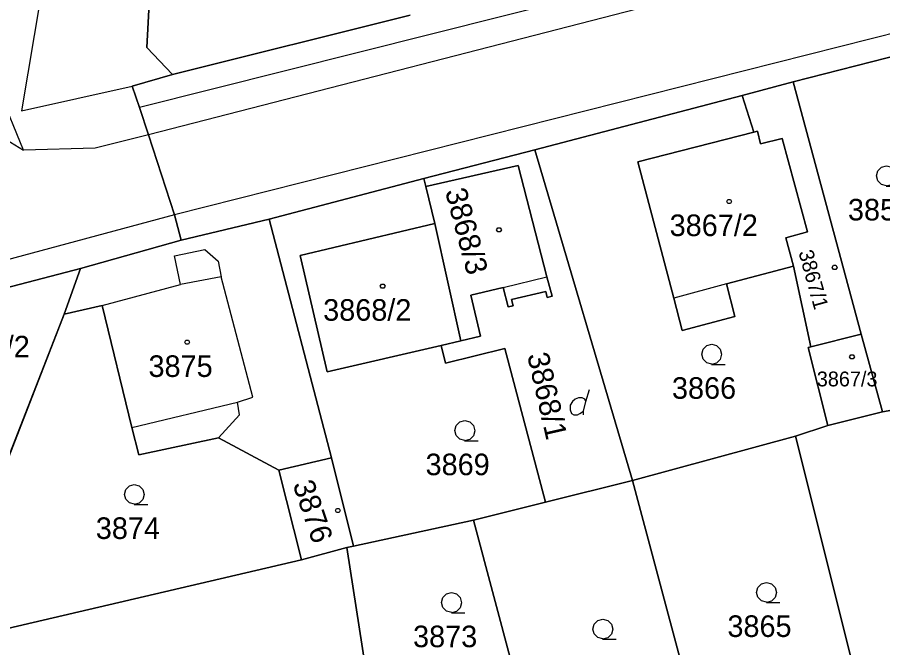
# Model space of a CAD drawing. Extents: x -263587 to -261993, y -1238795 to -1236748.
# Drawn here: x -262817.7 to -262753.5, y -1238113.2 to -1238066.5 of the extents above; entities that cross this region are included whole.
import ezdxf

# ---------------------------------------------------------------- set-up
doc = ezdxf.new("R2010")
doc.units = 0
doc.layers.add('Vrstva 1', color=7, linetype='Continuous')

msp = doc.modelspace()

# ---------------------------------------------------------------- linework, layer by layer
at = {"layer": 'Vrstva 1'}
for p, q in [((-262811.98, -1238040.92), (-262817.37, -1238073.41)), ((-262808.07, -1238068.71), (-262807.1, -1238048.99)), ((-262807.1, -1238048.99), (-262808.07, -1238068.71)), ((-262720.41, -1238052.64), (-262807.94, -1238075.17)), ((-262744.14, -1238056.94), (-262808.62, -1238073.15)), ((-262723.17, -1238060.18), (-262806.03, -1238081.11)), ((-262788.52, -1238066.29), (-262806.18, -1238070.7)), ((-262806.18, -1238070.7), (-262788.52, -1238066.29)), ((-262760.11, -1238071.24), (-262742.12, -1238066.63)), ((-262742.12, -1238066.63), (-262760.11, -1238071.24)), ((-262806.18, -1238070.7), (-262808.07, -1238068.71)), ((-262808.07, -1238068.71), (-262806.18, -1238070.7)), ((-262809.16, -1238071.56), (-262806.18, -1238070.7)), ((-262806.18, -1238070.7), (-262809.16, -1238071.56)), ((-262760.11, -1238071.24), (-262763.9, -1238072.25)), ((-262763.9, -1238072.25), (-262760.11, -1238071.24)), ((-262755.06, -1238089.97), (-262760.11, -1238071.24)), ((-262760.11, -1238071.24), (-262755.06, -1238089.97)), ((-262817.23, -1238076.32), (-262819, -1238072.01)), ((-262817.37, -1238073.41), (-262809.16, -1238071.56)), ((-262808.62, -1238073.15), (-262809.16, -1238071.56)), ((-262809.16, -1238071.56), (-262808.62, -1238073.15)), ((-262763.9, -1238072.25), (-262779.27, -1238076.3)), ((-262779.27, -1238076.3), (-262763.9, -1238072.25)), ((-262763.9, -1238072.25), (-262763.02, -1238074.97)), ((-262763.02, -1238074.97), (-262763.9, -1238072.25)), ((-262807.94, -1238075.17), (-262808.62, -1238073.15)), ((-262808.62, -1238073.15), (-262807.94, -1238075.17)), ((-262820.21, -1238074.5), (-262817.23, -1238076.32)), ((-262807.94, -1238075.17), (-262811.9, -1238076.18)), ((-262806.03, -1238081.11), (-262807.94, -1238075.17)), ((-262807.94, -1238075.17), (-262806.03, -1238081.11)), ((-262763.02, -1238074.97), (-262771.65, -1238077.19)), ((-262771.65, -1238077.19), (-262763.02, -1238074.97)), ((-262762.75, -1238074.9), (-262763.02, -1238074.97)), ((-262763.02, -1238074.97), (-262762.75, -1238074.9)), ((-262762.53, -1238075.85), (-262762.75, -1238074.9)), ((-262762.75, -1238074.9), (-262762.53, -1238075.85)), ((-262760.92, -1238075.44), (-262762.53, -1238075.85)), ((-262762.53, -1238075.85), (-262760.92, -1238075.44)), ((-262759.04, -1238082.38), (-262760.92, -1238075.44)), ((-262760.92, -1238075.44), (-262759.04, -1238082.38)), ((-262811.9, -1238076.18), (-262817.23, -1238076.32)), ((-262779.27, -1238076.3), (-262787.53, -1238078.41)), ((-262787.53, -1238078.41), (-262779.27, -1238076.3)), ((-262772.04, -1238100.83), (-262779.27, -1238076.3)), ((-262779.27, -1238076.3), (-262772.04, -1238100.83)), ((-262787.37, -1238079.02), (-262780.52, -1238077.46)), ((-262780.52, -1238077.46), (-262787.37, -1238079.02)), ((-262780.52, -1238077.46), (-262778.38, -1238085.71)), ((-262778.38, -1238085.71), (-262780.52, -1238077.46)), ((-262771.65, -1238077.19), (-262768.97, -1238087.3)), ((-262768.97, -1238087.3), (-262771.65, -1238077.19)), ((-262798.99, -1238081.44), (-262787.53, -1238078.41)), ((-262787.53, -1238078.41), (-262798.99, -1238081.44)), ((-262787.53, -1238078.41), (-262787.37, -1238079.02)), ((-262787.37, -1238079.02), (-262787.53, -1238078.41)), ((-262787.37, -1238079.02), (-262786.71, -1238081.75)), ((-262786.71, -1238081.75), (-262787.37, -1238079.02)), ((-262806.03, -1238081.11), (-262822.57, -1238085.57)), ((-262805.52, -1238082.99), (-262806.03, -1238081.11)), ((-262806.03, -1238081.11), (-262805.52, -1238082.99)), ((-262805.52, -1238082.99), (-262798.99, -1238081.44)), ((-262798.99, -1238081.44), (-262805.52, -1238082.99)), ((-262794.38, -1238099.15), (-262798.99, -1238081.44)), ((-262798.99, -1238081.44), (-262794.38, -1238099.15)), ((-262786.71, -1238081.75), (-262796.69, -1238084.13)), ((-262796.69, -1238084.13), (-262786.71, -1238081.75)), ((-262784.77, -1238090.46), (-262786.71, -1238081.75)), ((-262786.71, -1238081.75), (-262784.77, -1238090.46)), ((-262760.65, -1238082.81), (-262759.04, -1238082.38)), ((-262759.04, -1238082.38), (-262760.65, -1238082.81)), ((-262760.09, -1238084.92), (-262760.65, -1238082.81)), ((-262760.65, -1238082.81), (-262760.09, -1238084.92)), ((-262812.99, -1238085.1), (-262805.52, -1238082.99)), ((-262805.52, -1238082.99), (-262812.99, -1238085.1)), ((-262806.03, -1238084.16), (-262803.78, -1238083.69)), ((-262805.57, -1238086.28), (-262806.03, -1238084.16)), ((-262803.78, -1238083.69), (-262802.79, -1238084.54)), ((-262796.69, -1238084.13), (-262794.7, -1238092.77)), ((-262794.7, -1238092.77), (-262796.69, -1238084.13)), ((-262802.79, -1238084.54), (-262802.56, -1238085.71)), ((-262822.57, -1238087.59), (-262812.99, -1238085.1)), ((-262812.99, -1238085.1), (-262822.57, -1238087.59)), ((-262814.21, -1238088.49), (-262812.99, -1238085.1)), ((-262812.99, -1238085.1), (-262814.21, -1238088.49)), ((-262765.07, -1238086.24), (-262760.09, -1238084.92)), ((-262760.09, -1238084.92), (-262765.07, -1238086.24)), ((-262760.09, -1238084.92), (-262758.8, -1238090.91)), ((-262758.8, -1238090.91), (-262760.09, -1238084.92)), ((-262802.56, -1238085.71), (-262805.57, -1238086.28)), ((-262800.21, -1238094.64), (-262802.56, -1238085.71)), ((-262781.62, -1238086.5), (-262778.38, -1238085.71)), ((-262778.38, -1238085.71), (-262778, -1238087.16)), ((-262778, -1238087.16), (-262778.38, -1238085.71)), ((-262811.39, -1238087.83), (-262805.57, -1238086.28)), ((-262781.62, -1238086.5), (-262784.02, -1238087.08)), ((-262784.02, -1238087.08), (-262781.62, -1238086.5)), ((-262781.26, -1238087.95), (-262781.62, -1238086.5)), ((-262781.62, -1238086.5), (-262781.26, -1238087.95)), ((-262778.47, -1238086.79), (-262781.01, -1238087.4)), ((-262781.01, -1238087.4), (-262778.47, -1238086.79)), ((-262778.36, -1238087.25), (-262778.47, -1238086.79)), ((-262778.47, -1238086.79), (-262778.36, -1238087.25)), ((-262765.07, -1238086.24), (-262768.97, -1238087.3)), ((-262764.43, -1238088.66), (-262765.07, -1238086.24)), ((-262765.07, -1238086.24), (-262764.43, -1238088.66)), ((-262784.02, -1238087.08), (-262783.31, -1238090.12)), ((-262783.31, -1238090.12), (-262784.02, -1238087.08)), ((-262781.01, -1238087.4), (-262780.9, -1238087.86)), ((-262780.9, -1238087.86), (-262781.01, -1238087.4)), ((-262778, -1238087.16), (-262778.36, -1238087.25)), ((-262778.36, -1238087.25), (-262778, -1238087.16)), ((-262768.97, -1238087.3), (-262768.34, -1238089.69)), ((-262768.34, -1238089.69), (-262768.97, -1238087.3)), ((-262814.21, -1238088.49), (-262811.39, -1238087.83)), ((-262811.39, -1238087.83), (-262814.21, -1238088.49)), ((-262811.39, -1238087.83), (-262809.18, -1238096.9)), ((-262809.18, -1238096.9), (-262811.39, -1238087.83)), ((-262780.9, -1238087.86), (-262781.26, -1238087.95)), ((-262781.26, -1238087.95), (-262780.9, -1238087.86)), ((-262823.82, -1238113.06), (-262814.21, -1238088.49)), ((-262814.21, -1238088.49), (-262823.82, -1238113.06)), ((-262768.34, -1238089.69), (-262764.43, -1238088.66)), ((-262764.43, -1238088.66), (-262768.34, -1238089.69)), ((-262758.8, -1238090.91), (-262755.06, -1238089.97)), ((-262755.06, -1238089.97), (-262758.8, -1238090.91)), ((-262753.49, -1238095.72), (-262755.06, -1238089.97)), ((-262755.06, -1238089.97), (-262753.49, -1238095.72)), ((-262784.77, -1238090.46), (-262786.23, -1238090.8)), ((-262786.23, -1238090.8), (-262784.77, -1238090.46)), ((-262783.31, -1238090.12), (-262784.77, -1238090.46)), ((-262784.77, -1238090.46), (-262783.31, -1238090.12)), ((-262794.7, -1238092.77), (-262786.23, -1238090.8)), ((-262786.23, -1238090.8), (-262794.7, -1238092.77)), ((-262786.23, -1238090.8), (-262785.91, -1238092.13)), ((-262785.91, -1238092.13), (-262786.23, -1238090.8)), ((-262785.91, -1238092.13), (-262781.52, -1238091.04)), ((-262781.52, -1238091.04), (-262785.91, -1238092.13)), ((-262781.52, -1238091.04), (-262778.5, -1238102.44)), ((-262778.5, -1238102.44), (-262781.52, -1238091.04)), ((-262758.99, -1238090.96), (-262758.8, -1238090.91)), ((-262758.8, -1238090.91), (-262758.99, -1238090.96)), ((-262757.53, -1238096.74), (-262758.99, -1238090.96)), ((-262758.99, -1238090.96), (-262757.53, -1238096.74)), ((-262775.49, -1238094.96), (-262775.22, -1238094.06)), ((-262809.18, -1238096.9), (-262801.34, -1238095.02)), ((-262801.34, -1238095.02), (-262800.21, -1238094.64)), ((-262801.2, -1238095.96), (-262801.34, -1238095.02)), ((-262753.49, -1238095.72), (-262748.63, -1238094.83)), ((-262748.63, -1238094.83), (-262753.49, -1238095.72)), ((-262757.53, -1238096.74), (-262753.49, -1238095.72)), ((-262753.49, -1238095.72), (-262757.53, -1238096.74)), ((-262802.75, -1238097.65), (-262801.2, -1238095.96)), ((-262809.18, -1238096.9), (-262808.67, -1238098.92)), ((-262808.67, -1238098.92), (-262809.18, -1238096.9)), ((-262759.95, -1238097.54), (-262757.53, -1238096.74)), ((-262757.53, -1238096.74), (-262759.95, -1238097.54)), ((-262808.67, -1238098.92), (-262802.75, -1238097.65)), ((-262802.75, -1238097.65), (-262808.67, -1238098.92)), ((-262802.75, -1238097.65), (-262798.28, -1238100.05)), ((-262798.28, -1238100.05), (-262802.75, -1238097.65)), ((-262772.04, -1238100.83), (-262759.95, -1238097.54)), ((-262759.95, -1238097.54), (-262772.04, -1238100.83)), ((-262759.95, -1238097.54), (-262754.98, -1238117.37)), ((-262754.98, -1238117.37), (-262759.95, -1238097.54)), ((-262798.28, -1238100.05), (-262794.38, -1238099.15)), ((-262794.38, -1238099.15), (-262798.28, -1238100.05)), ((-262794.38, -1238099.15), (-262792.74, -1238105.69)), ((-262792.74, -1238105.69), (-262794.38, -1238099.15)), ((-262796.59, -1238106.72), (-262798.28, -1238100.05)), ((-262798.28, -1238100.05), (-262796.59, -1238106.72)), ((-262778.5, -1238102.44), (-262772.04, -1238100.83)), ((-262772.04, -1238100.83), (-262778.5, -1238102.44)), ((-262772.04, -1238100.83), (-262766.77, -1238120.47)), ((-262766.77, -1238120.47), (-262772.04, -1238100.83)), ((-262778.5, -1238102.44), (-262783.84, -1238103.77)), ((-262783.84, -1238103.77), (-262778.5, -1238102.44)), ((-262783.84, -1238103.77), (-262792.74, -1238105.69)), ((-262792.74, -1238105.69), (-262783.84, -1238103.77)), ((-262780.3, -1238117.02), (-262783.84, -1238103.77)), ((-262783.84, -1238103.77), (-262780.3, -1238117.02)), ((-262793.22, -1238105.79), (-262796.59, -1238106.72)), ((-262796.59, -1238106.72), (-262793.22, -1238105.79)), ((-262792.74, -1238105.69), (-262793.22, -1238105.79)), ((-262793.22, -1238105.79), (-262792.74, -1238105.69)), ((-262793.22, -1238105.79), (-262790.89, -1238120.9)), ((-262790.89, -1238120.9), (-262793.22, -1238105.79)), ((-262796.59, -1238106.72), (-262823.82, -1238113.06)), ((-262823.82, -1238113.06), (-262796.59, -1238106.72))]:
    msp.add_line(p, q, dxfattribs=at)
for points in [[(-262753.18, -1238078.96), (-262753.56, -1238078.86), (-262753.83, -1238078.59), (-262753.93, -1238078.22), (-262753.83, -1238077.85), (-262753.56, -1238077.58), (-262753.19, -1238077.48), (-262752.82, -1238077.58), (-262752.55, -1238077.85), (-262752.45, -1238078.23), (-262752.55, -1238078.61), (-262752.82, -1238078.88), (-262753.2, -1238078.98), (-262752.2, -1238078.98)], [(-262766.15, -1238092.19), (-262766.53, -1238092.09), (-262766.8, -1238091.82), (-262766.9, -1238091.45), (-262766.8, -1238091.08), (-262766.53, -1238090.81), (-262766.16, -1238090.71), (-262765.79, -1238090.81), (-262765.52, -1238091.08), (-262765.42, -1238091.46), (-262765.52, -1238091.84), (-262765.79, -1238092.11), (-262766.17, -1238092.21), (-262765.17, -1238092.21)], [(-262775.67, -1238095.95), (-262775.67, -1238095.68), (-262775.49, -1238094.96), (-262775.58, -1238094.78), (-262775.76, -1238094.69), (-262776.03, -1238094.69), (-262776.3, -1238094.78), (-262776.48, -1238094.96), (-262776.66, -1238095.23), (-262776.66, -1238095.59), (-262776.57, -1238095.86), (-262776.39, -1238095.95), (-262776.12, -1238095.95), (-262775.94, -1238095.86), (-262775.67, -1238095.68)], [(-262784.47, -1238097.86), (-262784.85, -1238097.76), (-262785.12, -1238097.49), (-262785.22, -1238097.12), (-262785.12, -1238096.75), (-262784.85, -1238096.48), (-262784.48, -1238096.38), (-262784.11, -1238096.48), (-262783.84, -1238096.75), (-262783.74, -1238097.13), (-262783.84, -1238097.51), (-262784.11, -1238097.78), (-262784.49, -1238097.88), (-262783.49, -1238097.88)], [(-262808.99, -1238102.59), (-262809.37, -1238102.49), (-262809.64, -1238102.22), (-262809.74, -1238101.85), (-262809.64, -1238101.48), (-262809.37, -1238101.21), (-262809, -1238101.11), (-262808.63, -1238101.21), (-262808.36, -1238101.48), (-262808.26, -1238101.86), (-262808.36, -1238102.24), (-262808.63, -1238102.51), (-262809.01, -1238102.61), (-262808.01, -1238102.61)], [(-262762.08, -1238109.86), (-262762.46, -1238109.76), (-262762.73, -1238109.49), (-262762.83, -1238109.12), (-262762.73, -1238108.75), (-262762.46, -1238108.48), (-262762.09, -1238108.38), (-262761.72, -1238108.48), (-262761.45, -1238108.75), (-262761.35, -1238109.13), (-262761.45, -1238109.51), (-262761.72, -1238109.78), (-262762.1, -1238109.88), (-262761.1, -1238109.88)], [(-262785.45, -1238110.62), (-262785.83, -1238110.52), (-262786.1, -1238110.25), (-262786.2, -1238109.88), (-262786.1, -1238109.51), (-262785.83, -1238109.24), (-262785.46, -1238109.14), (-262785.09, -1238109.24), (-262784.82, -1238109.51), (-262784.72, -1238109.89), (-262784.82, -1238110.27), (-262785.09, -1238110.54), (-262785.47, -1238110.64), (-262784.47, -1238110.64)], [(-262774.23, -1238112.58), (-262774.61, -1238112.48), (-262774.88, -1238112.21), (-262774.98, -1238111.84), (-262774.88, -1238111.47), (-262774.61, -1238111.2), (-262774.24, -1238111.1), (-262773.87, -1238111.2), (-262773.6, -1238111.47), (-262773.5, -1238111.85), (-262773.6, -1238112.23), (-262773.87, -1238112.5), (-262774.25, -1238112.6), (-262773.25, -1238112.6)]]:
    msp.add_lwpolyline(points, dxfattribs=at)
for points in [[(-262764.77, -1238079.97), (-262764.68, -1238080.12), (-262764.77, -1238080.27), (-262764.95, -1238080.27), (-262765.04, -1238080.12), (-262764.95, -1238079.97)], [(-262781.85, -1238082.07), (-262781.76, -1238082.22), (-262781.85, -1238082.37), (-262782.03, -1238082.37), (-262782.12, -1238082.22), (-262782.03, -1238082.07)], [(-262756.95, -1238084.86), (-262756.86, -1238085.01), (-262756.95, -1238085.16), (-262757.13, -1238085.16), (-262757.22, -1238085.01), (-262757.13, -1238084.86)], [(-262790.48, -1238086.25), (-262790.39, -1238086.4), (-262790.48, -1238086.55), (-262790.66, -1238086.55), (-262790.75, -1238086.4), (-262790.66, -1238086.25)], [(-262804.99, -1238090.42), (-262804.9, -1238090.57), (-262804.99, -1238090.72), (-262805.17, -1238090.72), (-262805.26, -1238090.57), (-262805.17, -1238090.42)], [(-262755.66, -1238091.5), (-262755.57, -1238091.65), (-262755.66, -1238091.8), (-262755.84, -1238091.8), (-262755.93, -1238091.65), (-262755.84, -1238091.5)], [(-262793.81, -1238102.89), (-262793.72, -1238103.04), (-262793.81, -1238103.19), (-262793.99, -1238103.19), (-262794.08, -1238103.04), (-262793.99, -1238102.89)]]:
    msp.add_lwpolyline(points, close=True, dxfattribs=at)

# ---------------------------------------------------------------- texts
for s, height, rotation, p in [('3868/3', 1.6, 284.87462, (-262785.954, -1238079.353)), ('3867/1', 1.1, 285.44757, (-262759.727, -1238083.883)), ('3868/1', 1.6, 282.81197, (-262779.86, -1238091.515)), ('3876', 1.6, 288.71343, (-262797.266, -1238101.102))]:
    msp.add_text(s, height=height, rotation=rotation, dxfattribs=at).set_placement(p)
for s, height, p in [('3857', 1.6, (-262756.048, -1238081.53)), ('3867/2', 1.6, (-262769.277, -1238082.69)), ('3868/2', 1.6, (-262794.987, -1238088.97)), ('8169/2', 1.6, (-262823.3, -1238091.69)), ('3875', 1.6, (-262807.948, -1238093.14)), ('3866', 1.6, (-262769.106, -1238094.76)), ('3867/3', 1.1, (-262758.358, -1238093.84)), ('3869', 1.6, (-262787.388, -1238100.43)), ('3874', 1.6, (-262811.858, -1238105.16)), ('3865', 1.6, (-262764.992, -1238112.43)), ('3873', 1.6, (-262788.318, -1238113.19))]:
    msp.add_text(s, height=height, dxfattribs=at).set_placement(p)

doc.saveas('drawing.dxf')
